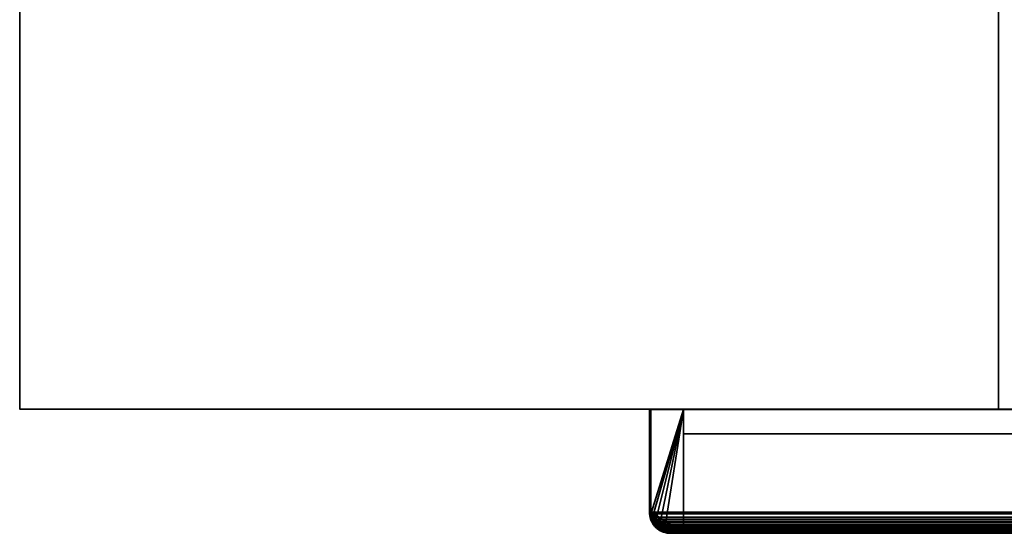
# Model space of a CAD drawing. Header units: millimetres. Extents: x -490 to 6690, y -115 to 132.
# Tile 816 of 1031: x 5310 to 5461, y -25 to 53. Entities that reach past the tile are written whole.
import ezdxf

# ---------------------------------------------------------------- set-up
doc = ezdxf.new("R2010")
doc.units = ezdxf.units.MM
doc.layers.add('151', color=7, linetype='Continuous', true_color=0xffffff)

# ---------------------------------------------------------------- blocks, each defined once
blk = doc.blocks.new('UG_SURFACE_336')
at = {"layer": '151', "color": 14, "linetype": 'Continuous', "lineweight": 35}
for points in [[(5406.75, -22, 2100.25), (5406.75, -6.25, 2100.25), (5406.75, -6.25, -8), (5406.75, -22, -8)], [(5406.75, -22, -8), (5406.75, -6.25, -8), (5411.75, -6.25, -8), (5411.75, -25, -8)], [(5411.75, -6.25, 2095.25), (5406.75, -6.25, 2100.25), (5406.75, -22, 2100.25), (5406.78, -22.18, 2100.22)], [(5411.75, -6.25, 2095.25), (5411.75, -6.25, -8), (5406.75, -6.25, -8), (5406.75, -6.25, 2100.25)], [(5406.78, -22.18, 2100.22), (5406.9, -22.93, 2100.1), (5406.92, -22.97, 2100.08), (5411.75, -6.25, 2095.25)], [(5411.75, -6.25, 2095.25), (5406.92, -22.97, 2100.08), (5407.34, -23.78, 2099.66)], [(5407.34, -23.78, 2099.66), (5407.35, -23.8, 2099.65), (5407.99, -24.35, 2099.01), (5411.75, -6.25, 2095.25)], [(5407.99, -24.35, 2099.01), (5408.31, -24.63, 2098.69), (5408.81, -24.76, 2098.19), (5411.75, -6.25, 2095.25)], [(5408.81, -24.76, 2098.19), (5409.75, -25, 2097.25), (5411.75, -25, 2095.25), (5411.75, -6.25, 2095.25)], [(5411.75, -6.25, -8), (5411.75, -6.25, 2095.25), (5411.75, -25, 2095.25), (5411.75, -25, -8)], [(5406.75, -22, -8), (5406.79, -22.18, -8), (5406.78, -22.18, 2100.22)], [(5406.78, -22.18, 2100.22), (5406.75, -22, 2100.25), (5406.75, -22, -8)], [(5411.75, -25, -8), (5406.79, -22.18, -8), (5406.75, -22, -8)], [(5406.9, -22.93, 2100.1), (5406.78, -22.18, 2100.22), (5406.79, -22.18, -8)], [(5406.79, -22.18, -8), (5406.94, -22.97, -8), (5406.92, -22.97, 2100.08)], [(5406.92, -22.97, 2100.08), (5406.9, -22.93, 2100.1), (5406.79, -22.18, -8)], [(5411.75, -25, -8), (5406.94, -22.97, -8), (5406.79, -22.18, -8)], [(5407.34, -23.78, 2099.66), (5406.92, -22.97, 2100.08), (5406.94, -22.97, -8)], [(5406.94, -22.97, -8), (5406.98, -23.15, -8), (5407.34, -23.78, 2099.66)], [(5407.38, -23.75, -8), (5406.98, -23.15, -8), (5406.94, -22.97, -8), (5411.75, -25, -8)], [(5406.98, -23.15, -8), (5407.38, -23.75, -8), (5407.34, -23.78, 2099.66)], [(5407.35, -23.8, 2099.65), (5407.34, -23.78, 2099.66), (5407.38, -23.75, -8)], [(5407.99, -24.35, 2099.01), (5407.35, -23.8, 2099.65), (5407.38, -23.75, -8)], [(5407.38, -23.75, -8), (5407.63, -24.12, -8), (5407.99, -24.35, 2099.01)], [(5408, -24.37, -8), (5407.63, -24.12, -8), (5407.38, -23.75, -8), (5411.75, -25, -8)], [(5407.63, -24.12, -8), (5408, -24.37, -8), (5407.99, -24.35, 2099.01)], [(5408.31, -24.63, 2098.69), (5407.99, -24.35, 2099.01), (5408, -24.37, -8)], [(5408, -24.37, -8), (5408.6, -24.77, -8), (5408.81, -24.76, 2098.19)], [(5408.81, -24.76, 2098.19), (5408.31, -24.63, 2098.69), (5408, -24.37, -8)], [(5408, -24.37, -8), (5411.75, -25, -8), (5409.75, -25, -8), (5408.8, -24.81, -8)], [(5408.8, -24.81, -8), (5408.6, -24.77, -8), (5408, -24.37, -8)], [(5408.6, -24.77, -8), (5408.8, -24.81, -8), (5408.81, -24.76, 2098.19)], [(5409.75, -25, 2097.25), (5408.81, -24.76, 2098.19), (5408.8, -24.81, -8)], [(5408.8, -24.81, -8), (5409.75, -25, -8), (5409.75, -25, 2097.25)], [(5409.75, -25, 2097.25), (5409.75, -25, -8), (5411.75, -25, -8), (5411.75, -25, 2095.25)]]:
    blk.add_3dface(points, dxfattribs=at)
blk = doc.blocks.new('UG_SURFACE_337')
at = {"layer": '151', "color": 41, "linetype": 'Continuous', "lineweight": 35}
for points in [[(5411.75, -10, -8), (5481.75, -10, -8), (5481.75, -25, -8), (5411.75, -25, -8)], [(5411.75, -25, 2095.25), (5411.75, -10, 2095.25), (5411.75, -10, -8), (5411.75, -25, -8)], [(5481.75, -10, 2025.25), (5481.75, -10, -8), (5411.75, -10, -8), (5411.75, -10, 2095.25)], [(5411.75, -10, 2095.25), (5411.75, -25, 2095.25), (5481.75, -25, 2025.25), (5481.75, -10, 2025.25)], [(5481.75, -10, 2025.25), (5481.75, -25, 2025.25), (5481.75, -25, -8), (5481.75, -10, -8)], [(5411.75, -25, 2095.25), (5411.75, -25, -8), (5481.75, -25, -8), (5481.75, -25, 2025.25)]]:
    blk.add_3dface(points, dxfattribs=at)
blk = doc.blocks.new('UG_SURFACE_338')
at = {"layer": '151', "color": 7, "linetype": 'Continuous', "lineweight": 35}
for points in [[(5486.75, -22, -8), (5486.75, 16, -8), (5487, 16, -8), (5487, -22, -8)], [(5486.75, 16, -8), (5486.75, -22, -8), (5486.75, -22, 2020.25), (5486.75, 16, 2020.25)], [(5486.75, 16, 2020.25), (5487, 16, 2020), (5487, 16, -8), (5486.75, 16, -8)], [(5487, -22, 2020), (5487, 16, 2020), (5486.75, 16, 2020.25), (5486.75, -22, 2020.25)], [(5487, 16, 2020), (5487, -22, 2020), (5487, -22, -8), (5487, 16, -8)], [(5406.5, -22, 2100.5), (5406.5, -6.25, 2100.5), (5406.5, -6.25, -8), (5406.5, -22, -8)], [(5406.75, -22, 2100.25), (5406.75, -6.25, 2100.25), (5406.5, -6.25, 2100.5), (5406.5, -22, 2100.5)], [(5406.75, -6.25, -8), (5406.75, -22, -8), (5406.5, -22, -8), (5406.5, -6.25, -8)], [(5406.5, -6.25, 2100.5), (5406.75, -6.25, 2100.25), (5406.75, -6.25, -8), (5406.5, -6.25, -8)], [(5406.75, -22, -8), (5406.75, -6.25, -8), (5406.75, -6.25, 2100.25), (5406.75, -22, 2100.25)], [(5406.5, -22, -8), (5406.69, -22.98, -8), (5406.66, -23.01, 2100.34)], [(5406.66, -23.01, 2100.34), (5406.5, -22, 2100.5), (5406.5, -22, -8)], [(5406.75, -22, -8), (5406.94, -22.9, -8), (5406.69, -22.98, -8), (5406.5, -22, -8)], [(5406.5, -22, 2100.5), (5406.66, -23.01, 2100.34), (5406.85, -22.79, 2100.15), (5406.75, -22, 2100.25)], [(5406.75, -22, -8), (5406.75, -22, 2100.25), (5406.85, -22.79, 2100.15)], [(5406.85, -22.79, 2100.15), (5406.94, -22.9, -8), (5406.75, -22, -8)], [(5486.52, -23.09, 2020.48), (5486.72, -22.16, -8), (5486.55, -23.03, -8)], [(5486.72, -22.16, -8), (5486.52, -23.09, 2020.48), (5486.7, -22.57, 2020.3)], [(5486.74, -23.17, 2020.26), (5486.89, -22.85, 2020.11), (5486.7, -22.57, 2020.3), (5486.52, -23.09, 2020.48)], [(5486.55, -23.03, -8), (5486.72, -22.16, -8), (5486.97, -22.18, -8), (5486.79, -23.11, -8)], [(5486.7, -22.57, 2020.3), (5486.75, -22, -8), (5486.72, -22.16, -8)], [(5486.7, -22.57, 2020.3), (5486.75, -22, 2020.25), (5486.75, -22, -8)], [(5486.75, -22, 2020.25), (5486.7, -22.57, 2020.3), (5486.89, -22.85, 2020.11), (5487, -22, 2020)], [(5486.72, -22.16, -8), (5486.75, -22, -8), (5487, -22, -8), (5486.97, -22.18, -8)], [(5486.77, -23.2, -8), (5486.78, -23.19, -8), (5487, -22, 2020)], [(5487, -22, 2020), (5486.89, -22.85, 2020.11), (5486.77, -23.2, -8)], [(5487, -22, 2020), (5486.78, -23.19, -8), (5486.79, -23.11, -8)], [(5487, -22, 2020), (5486.79, -23.11, -8), (5486.97, -22.18, -8)], [(5486.97, -22.18, -8), (5487, -22, -8), (5487, -22, 2020)], [(5406.98, -23.09, 2100.02), (5406.85, -22.79, 2100.15), (5406.66, -23.01, 2100.34), (5406.75, -23.18, 2100.25)], [(5406.75, -23.18, 2100.25), (5406.66, -23.01, 2100.34), (5406.69, -22.98, -8)], [(5406.74, -23.19, -8), (5406.69, -22.98, -8), (5406.94, -22.9, -8), (5406.98, -23.1, -8)], [(5406.69, -22.98, -8), (5406.74, -23.19, -8), (5406.75, -23.18, 2100.25)], [(5406.98, -23.1, -8), (5406.99, -23.18, -8), (5406.74, -23.24, -8), (5406.74, -23.19, -8)], [(5407.15, -23.95, 2099.85), (5406.75, -23.18, 2100.25), (5406.74, -23.19, -8)], [(5406.99, -23.18, -8), (5407.35, -23.7, -8), (5407.15, -23.84, -8), (5406.74, -23.24, -8)], [(5406.74, -23.19, -8), (5406.74, -23.24, -8), (5407.48, -24.23, 2099.52)], [(5407.48, -24.23, 2099.52), (5407.15, -23.95, 2099.85), (5406.74, -23.19, -8)], [(5407.48, -24.23, 2099.52), (5406.74, -23.24, -8), (5407.15, -23.84, -8)], [(5406.75, -23.18, 2100.25), (5407.15, -23.95, 2099.85), (5407.14, -23.47, 2099.86), (5406.98, -23.09, 2100.02)], [(5406.94, -22.9, -8), (5406.85, -22.79, 2100.15), (5406.98, -23.09, 2100.02)], [(5406.98, -23.09, 2100.02), (5406.98, -23.1, -8), (5406.94, -22.9, -8)], [(5406.99, -23.18, -8), (5406.98, -23.09, 2100.02), (5407.14, -23.47, 2099.86)], [(5406.99, -23.18, -8), (5406.98, -23.1, -8), (5406.98, -23.09, 2100.02)], [(5407.14, -23.47, 2099.86), (5407.35, -23.7, -8), (5406.99, -23.18, -8)], [(5407.64, -24.1, 2099.36), (5407.14, -23.47, 2099.86), (5407.15, -23.95, 2099.85), (5407.48, -24.23, 2099.52)], [(5407.35, -23.7, -8), (5407.14, -23.47, 2099.86), (5407.64, -24.1, 2099.36)], [(5407.45, -24.3, -8), (5407.15, -23.84, -8), (5407.35, -23.7, -8), (5407.63, -24.12, -8)], [(5407.15, -23.84, -8), (5407.45, -24.3, -8), (5407.48, -24.23, 2099.52)], [(5407.64, -24.1, 2099.36), (5407.63, -24.12, -8), (5407.35, -23.7, -8)], [(5407.63, -24.12, -8), (5407.95, -24.33, -8), (5407.8, -24.53, -8), (5407.45, -24.3, -8)], [(5407.48, -24.23, 2099.52), (5407.73, -24.22, 2099.27), (5407.64, -24.1, 2099.36)], [(5407.63, -24.12, -8), (5407.64, -24.1, 2099.36), (5407.73, -24.22, 2099.27)], [(5407.73, -24.22, 2099.27), (5407.95, -24.33, -8), (5407.63, -24.12, -8)], [(5485.11, -24.67, 2021.89), (5485.86, -24.1, 2021.14), (5485.87, -24.12, -8)], [(5485.86, -24.1, 2021.14), (5485.11, -24.67, 2021.89), (5485.35, -24.83, 2021.65), (5486.01, -24.22, 2020.99)], [(5485.11, -24.67, 2021.89), (5485.87, -24.12, -8), (5485.45, -24.4, -8)], [(5486.05, -24.3, -8), (5485.59, -24.6, -8), (5485.45, -24.4, -8), (5485.87, -24.12, -8)], [(5486.08, -23.8, -8), (5485.86, -24.1, 2021.14), (5485.96, -24.03, 2021.04)], [(5486.08, -23.8, -8), (5485.87, -24.12, -8), (5485.86, -24.1, 2021.14)], [(5486.01, -24.22, 2020.99), (5485.96, -24.03, 2021.04), (5485.86, -24.1, 2021.14)], [(5485.87, -24.12, -8), (5486.08, -23.8, -8), (5486.28, -23.95, -8), (5486.05, -24.3, -8)], [(5485.96, -24.03, 2021.04), (5486.54, -23.1, -8), (5486.08, -23.8, -8)], [(5485.96, -24.03, 2021.04), (5486.45, -23.3, 2020.55), (5486.54, -23.1, -8)], [(5486.45, -23.3, 2020.55), (5485.96, -24.03, 2021.04), (5486.01, -24.22, 2020.99), (5486.45, -23.81, 2020.55)], [(5486.45, -23.81, 2020.55), (5486.01, -24.22, 2020.99), (5486.05, -24.3, -8)], [(5486.05, -24.3, -8), (5486.28, -23.95, -8), (5486.74, -23.17, 2020.26)], [(5486.74, -23.17, 2020.26), (5486.45, -23.81, 2020.55), (5486.05, -24.3, -8)], [(5486.77, -23.2, -8), (5486.28, -23.95, -8), (5486.08, -23.8, -8), (5486.54, -23.1, -8)], [(5486.28, -23.95, -8), (5486.77, -23.2, -8), (5486.74, -23.17, 2020.26)], [(5486.45, -23.3, 2020.55), (5486.52, -23.09, 2020.48), (5486.54, -23.1, -8)], [(5486.52, -23.09, 2020.48), (5486.45, -23.3, 2020.55), (5486.74, -23.17, 2020.26)], [(5486.45, -23.81, 2020.55), (5486.74, -23.17, 2020.26), (5486.45, -23.3, 2020.55)], [(5486.55, -23.03, -8), (5486.54, -23.1, -8), (5486.52, -23.09, 2020.48)], [(5486.54, -23.1, -8), (5486.54, -23.1, -8), (5486.52, -23.09, 2020.48)], [(5486.54, -23.1, -8), (5486.55, -23.03, -8), (5486.79, -23.11, -8), (5486.78, -23.19, -8)], [(5486.54, -23.1, -8), (5486.78, -23.19, -8), (5486.77, -23.2, -8)], [(5486.54, -23.1, -8), (5486.54, -23.1, -8), (5486.77, -23.2, -8)], [(5486.89, -22.85, 2020.11), (5486.74, -23.17, 2020.26), (5486.77, -23.2, -8)], [(5408.19, -24.85, 2098.81), (5407.48, -24.23, 2099.52), (5407.45, -24.3, -8)], [(5407.45, -24.3, -8), (5407.8, -24.53, -8), (5408.56, -24.95, 2098.44)], [(5408.56, -24.95, 2098.44), (5408.19, -24.85, 2098.81), (5407.45, -24.3, -8)], [(5408.65, -24.77, 2098.35), (5407.73, -24.22, 2099.27), (5407.48, -24.23, 2099.52), (5408.19, -24.85, 2098.81)], [(5407.95, -24.33, -8), (5407.73, -24.22, 2099.27), (5408.65, -24.77, 2098.35)], [(5408.56, -25.02, -8), (5407.8, -24.53, -8), (5407.95, -24.33, -8), (5408.65, -24.79, -8)], [(5407.8, -24.53, -8), (5408.56, -25.02, -8), (5408.56, -24.95, 2098.44)], [(5408.65, -24.77, 2098.35), (5408.65, -24.79, -8), (5407.95, -24.33, -8)], [(5408.19, -24.85, 2098.81), (5408.56, -24.95, 2098.44), (5408.65, -24.77, 2098.35)], [(5408.56, -24.95, 2098.44), (5408.74, -24.83, 2098.26), (5408.65, -24.77, 2098.35)], [(5408.65, -24.79, -8), (5408.65, -24.79, -8), (5408.56, -25.03, -8), (5408.56, -25.02, -8)], [(5408.65, -24.79, -8), (5408.72, -24.8, -8), (5408.64, -25.04, -8), (5408.56, -25.03, -8)], [(5409.75, -25, 2097.25), (5408.74, -24.83, 2098.26), (5408.56, -24.95, 2098.44), (5409.75, -25.25, 2097.25)], [(5408.56, -24.95, 2098.44), (5408.56, -25.02, -8), (5408.56, -25.03, -8)], [(5409.75, -25.25, 2097.25), (5408.56, -24.95, 2098.44), (5408.56, -25.03, -8)], [(5408.56, -25.03, -8), (5408.64, -25.04, -8), (5409.75, -25.25, 2097.25)], [(5408.72, -24.8, -8), (5409.59, -24.97, -8), (5409.57, -25.22, -8), (5408.64, -25.04, -8)], [(5409.75, -25.25, 2097.25), (5408.64, -25.04, -8), (5409.57, -25.22, -8)], [(5408.65, -24.79, -8), (5408.65, -24.77, 2098.35), (5408.74, -24.83, 2098.26)], [(5408.65, -24.79, -8), (5408.65, -24.79, -8), (5408.65, -24.77, 2098.35)], [(5408.74, -24.83, 2098.26), (5408.72, -24.8, -8), (5408.65, -24.79, -8)], [(5409.59, -24.97, -8), (5408.72, -24.8, -8), (5408.74, -24.83, 2098.26)], [(5409.59, -24.97, -8), (5408.74, -24.83, 2098.26), (5409.75, -25, 2097.25)], [(5409.59, -24.97, -8), (5409.75, -25, -8), (5409.75, -25.25, -8), (5409.57, -25.22, -8)], [(5409.57, -25.22, -8), (5409.75, -25.25, -8), (5409.75, -25.25, 2097.25)], [(5409.75, -25, 2097.25), (5409.75, -25, -8), (5409.59, -24.97, -8)], [(5409.75, -25, -8), (5483.75, -25, -8), (5483.75, -25.25, -8), (5409.75, -25.25, -8)], [(5409.75, -25, 2097.25), (5483.75, -25, 2023.25), (5483.75, -25, -8), (5409.75, -25, -8)], [(5409.75, -25.25, 2097.25), (5483.75, -25.25, 2023.25), (5483.75, -25, 2023.25), (5409.75, -25, 2097.25)], [(5409.75, -25.25, 2097.25), (5409.75, -25.25, -8), (5483.75, -25.25, -8), (5483.75, -25.25, 2023.25)], [(5484.65, -24.81, -8), (5483.75, -25, 2023.25), (5484.85, -24.74, 2022.15)], [(5484.85, -24.74, 2022.15), (5483.75, -25, 2023.25), (5483.75, -25.25, 2023.25), (5484.94, -24.94, 2022.06)], [(5483.75, -25, -8), (5484.65, -24.81, -8), (5484.73, -25.06, -8), (5483.75, -25.25, -8)], [(5484.65, -24.81, -8), (5483.75, -25, -8), (5483.75, -25, 2023.25)], [(5483.75, -25.25, -8), (5484.73, -25.06, -8), (5484.94, -24.94, 2022.06)], [(5484.94, -24.94, 2022.06), (5483.75, -25.25, 2023.25), (5483.75, -25.25, -8)], [(5484.85, -24.74, 2022.15), (5484.85, -24.77, -8), (5484.65, -24.81, -8)], [(5484.94, -25.01, -8), (5484.73, -25.06, -8), (5484.65, -24.81, -8), (5484.85, -24.77, -8)], [(5484.73, -25.06, -8), (5484.94, -25.01, -8), (5484.94, -24.94, 2022.06)], [(5485.45, -24.4, -8), (5484.85, -24.74, 2022.15), (5485.11, -24.67, 2021.89)], [(5485.45, -24.4, -8), (5484.93, -24.76, -8), (5484.85, -24.74, 2022.15)], [(5484.94, -24.94, 2022.06), (5485.35, -24.83, 2021.65), (5485.11, -24.67, 2021.89), (5484.85, -24.74, 2022.15)], [(5484.93, -24.76, -8), (5484.85, -24.77, -8), (5484.85, -24.74, 2022.15)], [(5484.85, -24.77, -8), (5484.93, -24.76, -8), (5484.99, -25.01, -8), (5484.94, -25.01, -8)], [(5484.93, -24.76, -8), (5485.45, -24.4, -8), (5485.59, -24.6, -8), (5484.99, -25.01, -8)], [(5484.94, -25.01, -8), (5484.99, -25.01, -8), (5486.01, -24.22, 2020.99)], [(5486.01, -24.22, 2020.99), (5485.35, -24.83, 2021.65), (5484.94, -25.01, -8)], [(5485.35, -24.83, 2021.65), (5484.94, -24.94, 2022.06), (5484.94, -25.01, -8)], [(5484.99, -25.01, -8), (5485.59, -24.6, -8), (5486.01, -24.22, 2020.99)], [(5485.59, -24.6, -8), (5486.05, -24.3, -8), (5486.01, -24.22, 2020.99)]]:
    blk.add_3dface(points, dxfattribs=at)
blk = doc.blocks.new('UG_SURFACE_340')
at = {"layer": '151', "color": 41, "linetype": 'Continuous', "lineweight": 35}
for points in [[(6588.25, -25, 2095.25), (6588.25, -10, 2095.25), (5411.75, -10, 2095.25), (5411.75, -25, 2095.25)], [(5481.75, -10, 2025.25), (5481.75, -25, 2025.25), (5411.75, -25, 2095.25), (5411.75, -10, 2095.25)], [(6588.25, -10, 2095.25), (6518.25, -10, 2025.25), (5481.75, -10, 2025.25), (5411.75, -10, 2095.25)], [(6518.25, -25, 2025.25), (6588.25, -25, 2095.25), (5411.75, -25, 2095.25), (5481.75, -25, 2025.25)]]:
    blk.add_3dface(points, dxfattribs=at)
blk = doc.blocks.new('UG_SURFACE_341')
at = {"layer": '151', "color": 14, "linetype": 'Continuous', "lineweight": 35}
for points in [[(6593.25, -6.25, 2100.25), (6588.25, -6.25, 2095.25), (5411.75, -6.25, 2095.25), (5406.75, -6.25, 2100.25)], [(5406.75, -22, 2100.25), (5406.75, -6.25, 2100.25), (5411.75, -6.25, 2095.25), (5411.75, -25, 2095.25)], [(6593.25, -22, 2100.25), (6593.25, -6.25, 2100.25), (5406.75, -6.25, 2100.25), (5406.75, -22, 2100.25)], [(5411.75, -6.25, 2095.25), (6588.25, -6.25, 2095.25), (6588.25, -25, 2095.25), (5411.75, -25, 2095.25)], [(5411.75, -25, 2095.25), (5406.78, -22.23, 2100.22), (5406.75, -22, 2100.25)], [(6593.25, -22, 2100.25), (5406.75, -22, 2100.25), (5406.78, -22.23, 2100.22)], [(5406.78, -22.23, 2100.22), (6593.23, -22.24, 2100.23), (6593.25, -22, 2100.25)], [(5406.78, -22.23, 2100.22), (5407.43, -23.84, 2099.57), (5407.14, -23.47, 2099.86), (5406.97, -23.07, 2100.03)], [(5406.78, -22.23, 2100.22), (5408.1, -24.44, 2098.9), (5407.73, -24.22, 2099.27), (5407.43, -23.84, 2099.57)], [(5406.78, -22.23, 2100.22), (5411.75, -25, 2095.25), (5409.75, -25, 2097.25), (5408.89, -24.85, 2098.11)], [(5408.89, -24.85, 2098.11), (5408.74, -24.83, 2098.26), (5408.1, -24.44, 2098.9), (5406.78, -22.23, 2100.22)], [(5406.97, -23.07, 2100.03), (5406.85, -22.79, 2100.15), (5406.78, -22.23, 2100.22)], [(6593.19, -22.57, 2100.2), (5406.78, -22.23, 2100.22), (5406.85, -22.79, 2100.15)], [(6593.19, -22.57, 2100.2), (6593.23, -22.24, 2100.23), (5406.78, -22.23, 2100.22)], [(6593.19, -22.57, 2100.2), (5406.85, -22.79, 2100.15), (5406.97, -23.07, 2100.03)], [(5406.97, -23.07, 2100.03), (6593.03, -23.07, 2100.03), (6593.19, -22.57, 2100.2)], [(6593.03, -23.07, 2100.03), (5406.97, -23.07, 2100.03), (5407.14, -23.47, 2099.86)], [(6592.95, -23.3, 2099.95), (6593.03, -23.07, 2100.03), (5407.14, -23.47, 2099.86)], [(6592.95, -23.3, 2099.95), (5407.14, -23.47, 2099.86), (5407.43, -23.84, 2099.57)], [(5407.43, -23.84, 2099.57), (6592.58, -23.85, 2099.58), (6592.95, -23.3, 2099.95)], [(6592.46, -24.03, 2099.46), (5407.43, -23.84, 2099.57), (5407.73, -24.22, 2099.27)], [(6592.46, -24.03, 2099.46), (6592.58, -23.85, 2099.58), (5407.43, -23.84, 2099.57)], [(6592.46, -24.03, 2099.46), (5407.73, -24.22, 2099.27), (5408.1, -24.44, 2098.9)], [(5408.1, -24.44, 2098.9), (6591.9, -24.45, 2098.9), (6592.46, -24.03, 2099.46)], [(6591.9, -24.45, 2098.9), (5408.1, -24.44, 2098.9), (5408.74, -24.83, 2098.26)], [(6591.61, -24.67, 2098.61), (6591.9, -24.45, 2098.9), (5408.74, -24.83, 2098.26)], [(6591.61, -24.67, 2098.61), (5408.74, -24.83, 2098.26), (5408.89, -24.85, 2098.11)], [(5408.89, -24.85, 2098.11), (6591.11, -24.79, 2098.11), (6591.61, -24.67, 2098.61)], [(6591.11, -24.79, 2098.11), (5408.89, -24.85, 2098.11), (5409.75, -25, 2097.25)], [(5409.75, -25, 2097.25), (6590.25, -25, 2097.25), (6591.11, -24.79, 2098.11)], [(6588.25, -25, 2095.25), (6590.25, -25, 2097.25), (5409.75, -25, 2097.25), (5411.75, -25, 2095.25)]]:
    blk.add_3dface(points, dxfattribs=at)
blk = doc.blocks.new('UG_SURFACE_343')
at = {"layer": '151', "color": 7, "linetype": 'Continuous', "lineweight": 35}
for points in [[(5406.5, -22, 2100.5), (5406.5, -6.25, 2100.5), (5406.75, -6.25, 2100.25), (5406.75, -22, 2100.25)], [(6593.5, -22, 2100.5), (6593.5, -6.25, 2100.5), (5406.5, -6.25, 2100.5), (5406.5, -22, 2100.5)], [(6593.25, -6.25, 2100.25), (5406.75, -6.25, 2100.25), (5406.5, -6.25, 2100.5), (6593.5, -6.25, 2100.5)], [(5406.75, -22, 2100.25), (5406.75, -6.25, 2100.25), (6593.25, -6.25, 2100.25), (6593.25, -22, 2100.25)], [(5406.53, -22.25, 2100.47), (5406.5, -22, 2100.5), (5406.75, -22, 2100.25)], [(6593.5, -22, 2100.5), (5406.5, -22, 2100.5), (5406.53, -22.25, 2100.47)], [(5406.75, -22, 2100.25), (5406.85, -22.79, 2100.15), (5406.61, -22.85, 2100.39), (5406.53, -22.25, 2100.47)], [(5406.53, -22.25, 2100.47), (6593.48, -22.26, 2100.48), (6593.5, -22, 2100.5)], [(6593.44, -22.62, 2100.44), (5406.53, -22.25, 2100.47), (5406.61, -22.85, 2100.39)], [(6593.44, -22.62, 2100.44), (6593.48, -22.26, 2100.48), (5406.53, -22.25, 2100.47)], [(6593.44, -22.62, 2100.44), (5406.61, -22.85, 2100.39), (5406.74, -23.16, 2100.26)], [(5406.74, -23.16, 2100.26), (6593.26, -23.16, 2100.26), (6593.44, -22.62, 2100.44)], [(5406.75, -22, 2100.25), (6593.25, -22, 2100.25), (6593.19, -22.57, 2100.2)], [(5406.85, -22.79, 2100.15), (5406.75, -22, 2100.25), (6593.19, -22.57, 2100.2)], [(5406.98, -23.08, 2100.02), (5406.85, -22.79, 2100.15), (6593.19, -22.57, 2100.2)], [(6593.19, -22.57, 2100.2), (6593.02, -23.09, 2100.02), (5406.98, -23.08, 2100.02)], [(5406.74, -23.16, 2100.26), (5406.61, -22.85, 2100.39), (5406.85, -22.79, 2100.15), (5406.98, -23.08, 2100.02)], [(5406.98, -23.08, 2100.02), (5407.14, -23.47, 2099.86), (5406.92, -23.6, 2100.08), (5406.74, -23.16, 2100.26)], [(6593.26, -23.16, 2100.26), (5406.74, -23.16, 2100.26), (5406.92, -23.6, 2100.08)], [(6593.18, -23.41, 2100.18), (6593.26, -23.16, 2100.26), (5406.92, -23.6, 2100.08)], [(6593.18, -23.41, 2100.18), (5406.92, -23.6, 2100.08), (5407.23, -23.99, 2099.77)], [(5407.23, -23.99, 2099.77), (5406.92, -23.6, 2100.08), (5407.14, -23.47, 2099.86)], [(5407.14, -23.47, 2099.86), (5406.98, -23.08, 2100.02), (6593.02, -23.09, 2100.02)], [(5407.14, -23.47, 2099.86), (6593.02, -23.09, 2100.02), (6592.95, -23.3, 2099.95)], [(6592.95, -23.3, 2099.95), (6592.46, -24.03, 2099.46), (5407.14, -23.47, 2099.86)], [(5407.14, -23.47, 2099.86), (6592.46, -24.03, 2099.46), (6592.37, -24.1, 2099.37)], [(6592.37, -24.1, 2099.37), (5407.64, -24.1, 2099.36), (5407.14, -23.47, 2099.86)], [(5407.56, -24.4, 2099.44), (5407.23, -23.99, 2099.77), (5407.14, -23.47, 2099.86), (5407.64, -24.1, 2099.36)], [(5407.23, -23.99, 2099.77), (6592.77, -24.01, 2099.77), (6593.18, -23.41, 2100.18)], [(6592.64, -24.2, 2099.64), (5407.23, -23.99, 2099.77), (5407.56, -24.4, 2099.44)], [(6592.64, -24.2, 2099.64), (6592.77, -24.01, 2099.77), (5407.23, -23.99, 2099.77)], [(5407.64, -24.1, 2099.36), (5407.73, -24.22, 2099.27), (5407.56, -24.4, 2099.44)], [(5407.64, -24.1, 2099.36), (6592.37, -24.1, 2099.37), (6591.61, -24.67, 2098.61)], [(5407.73, -24.22, 2099.27), (5407.64, -24.1, 2099.36), (6591.61, -24.67, 2098.61)], [(6592.64, -24.2, 2099.64), (5407.56, -24.4, 2099.44), (5407.96, -24.64, 2099.04)], [(5407.96, -24.64, 2099.04), (5407.56, -24.4, 2099.44), (5407.73, -24.22, 2099.27)], [(5407.73, -24.22, 2099.27), (6591.61, -24.67, 2098.61), (6591.35, -24.74, 2098.35)], [(6591.35, -24.74, 2098.35), (5408.65, -24.77, 2098.35), (5407.73, -24.22, 2099.27)], [(5407.73, -24.22, 2099.27), (5408.65, -24.77, 2098.35), (5408.66, -25.06, 2098.34), (5407.96, -24.64, 2099.04)], [(5407.96, -24.64, 2099.04), (6592.04, -24.66, 2099.04), (6592.64, -24.2, 2099.64)], [(6592.04, -24.66, 2099.04), (5407.96, -24.64, 2099.04), (5408.66, -25.06, 2098.34)], [(5408.74, -24.83, 2098.26), (5408.65, -24.77, 2098.35), (6591.35, -24.74, 2098.35)], [(5408.65, -24.77, 2098.35), (5408.74, -24.83, 2098.26), (5408.66, -25.06, 2098.34)], [(6591.72, -24.9, 2098.72), (6592.04, -24.66, 2099.04), (5408.66, -25.06, 2098.34)], [(5408.81, -25.09, 2098.19), (5408.66, -25.06, 2098.34), (5408.74, -24.83, 2098.26)], [(6591.72, -24.9, 2098.72), (5408.66, -25.06, 2098.34), (5408.81, -25.09, 2098.19)], [(5409.75, -25, 2097.25), (5408.74, -24.83, 2098.26), (6591.35, -24.74, 2098.35)], [(5408.74, -24.83, 2098.26), (5409.75, -25, 2097.25), (5409.75, -25.25, 2097.25), (5408.81, -25.09, 2098.19)], [(5408.81, -25.09, 2098.19), (6591.18, -25.03, 2098.18), (6591.72, -24.9, 2098.72)], [(6591.18, -25.03, 2098.18), (5408.81, -25.09, 2098.19), (5409.75, -25.25, 2097.25)], [(6591.35, -24.74, 2098.35), (6590.25, -25, 2097.25), (5409.75, -25, 2097.25)], [(6516.25, -25, 2023.25), (5483.75, -25, 2023.25), (5409.75, -25, 2097.25), (6590.25, -25, 2097.25)], [(5409.75, -25, 2097.25), (5483.75, -25, 2023.25), (5483.75, -25.25, 2023.25), (5409.75, -25.25, 2097.25)], [(5409.75, -25.25, 2097.25), (6590.25, -25.25, 2097.25), (6591.18, -25.03, 2098.18)], [(6516.25, -25.25, 2023.25), (6590.25, -25.25, 2097.25), (5409.75, -25.25, 2097.25), (5483.75, -25.25, 2023.25)]]:
    blk.add_3dface(points, dxfattribs=at)
blk = doc.blocks.new('UG_SURFACE_390')
at = {"layer": '151', "color": 252, "linetype": 'Continuous', "lineweight": 35}
for points in [[(5310, -6.2, -8), (5310, 113.2, -8), (5460, 113.2, -8), (5460, -6.2, -8)], [(5310, -6.2, 2202), (5310, 113.2, 2202), (5310, 113.2, -8), (5310, -6.2, -8)], [(6690, -6.2, 2202), (6690, 113.2, 2202), (5310, 113.2, 2202), (5310, -6.2, 2202)], [(5460, -6.2, 2052), (5460, 113.2, 2052), (6540, 113.2, 2052), (6540, -6.2, 2052)], [(5460, -6.2, -8), (5460, 113.2, -8), (5460, 113.2, 2052), (5460, -6.2, 2052)], [(6690, -6.2, 2202), (5310, -6.2, 2202), (5460, -6.2, 2052), (6540, -6.2, 2052)], [(5310, -6.2, 2202), (5310, -6.2, -8), (5460, -6.2, -8), (5460, -6.2, 2052)]]:
    blk.add_3dface(points, dxfattribs=at)

msp = doc.modelspace()

# ---------------------------------------------------------------- linework, layer by layer
at = {"layer": '151', "color": 253, "linetype": 'Continuous', "lineweight": -3}
for p, q in [((5310, -6.2, 2202), (5310, 113.2, 2202)), ((5310, 113.2, -8), (5310, -6.2, -8)), ((5460, 113.2, -8), (5460, -6.2, -8)), ((5460, -6.2, 2052), (5460, 113.2, 2052)), ((5310, -6.2, 2202), (6690, -6.2, 2202)), ((5310, -6.2, -8), (5460, -6.2, -8)), ((5310, -6.2, -8), (5310, -6.2, 2202)), ((5406.5, -6.25, 2100.5), (5406.5, -22, 2100.5)), ((5406.5, -6.25, -8), (5406.75, -6.25, -8)), ((5406.5, -6.25, 2100.5), (5406.75, -6.25, 2100.25)), ((5406.5, -6.25, 2100.5), (5406.5, -6.25, -8)), ((5406.5, -22, -8), (5406.5, -6.25, -8)), ((6593.5, -6.25, 2100.5), (5406.5, -6.25, 2100.5)), ((5406.5, -22, 2100.5), (5406.5, -6.25, 2100.5)), ((5406.75, -6.25, 2100.25), (5406.5, -6.25, 2100.5)), ((5406.75, -22, 2100.25), (5406.75, -6.25, 2100.25)), ((5406.75, -22, -8), (5406.75, -6.25, -8)), ((5406.75, -6.25, 2100.25), (5411.75, -6.25, 2095.25)), ((6593.25, -6.25, 2100.25), (5406.75, -6.25, 2100.25)), ((5411.75, -6.25, 2095.25), (5406.75, -6.25, 2100.25)), ((5406.75, -6.25, -8), (5411.75, -6.25, -8)), ((5406.75, -22, -8), (5406.75, -6.25, -8)), ((5406.75, -6.25, 2100.25), (5406.75, -6.25, -8)), ((6593.25, -6.25, 2100.25), (5406.75, -6.25, 2100.25)), ((5406.75, -22, 2100.25), (5406.75, -6.25, 2100.25)), ((5406.75, -6.25, 2100.25), (5406.75, -6.25, -8)), ((5406.75, -6.25, 2100.25), (5406.75, -22, 2100.25)), ((5406.75, -22, 2100.25), (5406.75, -6.25, 2100.25)), ((5411.75, -6.25, 2095.25), (5411.75, -25, 2095.25)), ((6588.25, -6.25, 2095.25), (5411.75, -6.25, 2095.25)), ((5411.75, -6.25, -8), (5411.75, -25, -8)), ((5411.75, -6.25, 2095.25), (5411.75, -25, 2095.25)), ((5411.75, -6.25, 2095.25), (5411.75, -6.25, -8)), ((5460, -6.2, 2052), (5460, -6.2, -8)), ((6540, -6.2, 2052), (5460, -6.2, 2052)), ((5481.75, -10, 2025.25), (5411.75, -10, 2095.25)), ((5411.75, -10, 2095.25), (5411.75, -25, 2095.25)), ((5411.75, -10, -8), (5481.75, -10, -8)), ((5411.75, -25, -8), (5411.75, -10, -8)), ((5411.75, -25, 2095.25), (5411.75, -10, 2095.25)), ((5411.75, -10, 2095.25), (5411.75, -10, -8)), ((5411.75, -10, 2095.25), (5481.75, -10, 2025.25)), ((6588.25, -10, 2095.25), (5411.75, -10, 2095.25)), ((5406.5, -22, 2100.5), (5406.5, -22, -8)), ((6593.5, -22, 2100.5), (5406.5, -22, 2100.5)), ((6593.25, -22, 2100.25), (5406.75, -22, 2100.25)), ((5406.75, -22, 2100.25), (5406.75, -22, -8)), ((6590.25, -25, 2097.25), (5409.75, -25, 2097.25)), ((5411.75, -25, -8), (5409.75, -25, -8)), ((5483.75, -25, -8), (5409.75, -25, -8)), ((5411.75, -25, 2095.25), (5409.75, -25, 2097.25)), ((5409.75, -25, 2097.25), (5409.75, -25, -8)), ((5483.75, -25, 2023.25), (5409.75, -25, 2097.25)), ((5409.75, -25, 2097.25), (5483.75, -25, 2023.25)), ((5409.75, -25, 2097.25), (5409.75, -25, -8)), ((5409.75, -25, 2097.25), (5411.75, -25, 2095.25)), ((6590.25, -25, 2097.25), (5409.75, -25, 2097.25)), ((6590.25, -25.25, 2097.25), (5409.75, -25.25, 2097.25)), ((5409.75, -25.25, 2097.25), (5483.75, -25.25, 2023.25)), ((5409.75, -25.25, 2097.25), (5409.75, -25.25, -8)), ((5483.75, -25.25, -8), (5409.75, -25.25, -8)), ((5483.75, -25.25, 2023.25), (5409.75, -25.25, 2097.25)), ((5481.75, -25, -8), (5411.75, -25, -8)), ((6588.25, -25, 2095.25), (5411.75, -25, 2095.25)), ((5481.75, -25, 2025.25), (5411.75, -25, 2095.25)), ((5411.75, -25, 2095.25), (5411.75, -25, -8)), ((5411.75, -25, 2095.25), (5411.75, -25, -8)), ((6588.25, -25, 2095.25), (5411.75, -25, 2095.25)), ((5411.75, -25, 2095.25), (5481.75, -25, 2025.25))]:
    msp.add_line(p, q, dxfattribs=at)
msp.add_arc((5409.75, -22, -8), 3, 180, 270, dxfattribs=at)
for points in [[(5406.5, -22, 2100.5), (5406.5, -25.25, 2100.5), (5409.75, -25.25, 2097.25)], [(5406.5, -22, -8), (5406.5, -25.25, -8), (5409.75, -25.25, -8)], [(5406.75, -22, 2100.25), (5406.75, -25, 2100.25), (5409.75, -25, 2097.25)]]:
    msp.add_rational_spline(points, [1, 0.707106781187, 1], degree=2, dxfattribs=at)
for points, knots in [([(5406.5, -22, 2100.5), (5406.5, -22.52, 2100.5), (5406.63, -23.03, 2100.37), (5407.05, -23.88, 2099.95), (5407.34, -24.22, 2099.66), (5408.28, -25.02, 2098.72), (5409.02, -25.25, 2097.98), (5409.75, -25.25, 2097.25)], [0, 0, 0, 0, 0.25, 0.25, 0.5, 0.5, 1, 1, 1, 1]), ([(5406.75, -22, 2100.25), (5406.75, -22.48, 2100.25), (5406.87, -22.95, 2100.13), (5407.26, -23.73, 2099.74), (5407.53, -24.05, 2099.47), (5408.4, -24.78, 2098.6), (5409.08, -25, 2097.92), (5409.75, -25, 2097.25)], [0, 0, 0, 0, 0.25, 0.25, 0.5, 0.5, 1, 1, 1, 1]), ([(5406.75, -22, -8), (5406.75, -22.79, -8), (5407.07, -23.57, -8), (5408.18, -24.68, -8), (5408.96, -25, -8), (5409.75, -25, -8)], [0, 0, 0, 0, 0.5, 0.5, 1, 1, 1, 1]), ([(5406.75, -22, 2100.25), (5406.75, -22.48, 2100.25), (5406.87, -22.95, 2100.13), (5407.26, -23.73, 2099.74), (5407.52, -24.05, 2099.48), (5408.4, -24.78, 2098.6), (5409.07, -25, 2097.93), (5409.75, -25, 2097.25)], [0, 0, 0, 0, 0.25, 0.25, 0.5, 0.5, 1, 1, 1, 1]), ([(5406.75, -22, 2100.25), (5406.75, -22.48, 2100.25), (5406.87, -22.95, 2100.13), (5407.26, -23.73, 2099.74), (5407.52, -24.05, 2099.48), (5408.4, -24.78, 2098.6), (5409.07, -25, 2097.93), (5409.75, -25, 2097.25)], [0, 0, 0, 0, 0.25, 0.25, 0.5, 0.5, 1, 1, 1, 1])]:
    msp.add_open_spline(points, degree=3, knots=knots, dxfattribs=at)
for points, degree in [([(5406.5, -22, -8), (5406.75, -22, -8)], 1), ([(6593.25, -22, 2100.25), (6197.75, -22, 2100.25), (5802.25, -22, 2100.25), (5406.75, -22, 2100.25)], 3), ([(5406.75, -22, 2100.25), (5406.75, -22, 1397.5), (5406.75, -22, 694.75), (5406.75, -22, -8)], 3), ([(5409.75, -25.25, -8), (5409.75, -25, -8)], 1)]:
    msp.add_open_spline(points, degree=degree, dxfattribs=at)

# ---------------------------------------------------------------- block references
for name in ['UG_SURFACE_390', 'UG_SURFACE_338', 'UG_SURFACE_343', 'UG_SURFACE_336', 'UG_SURFACE_341', 'UG_SURFACE_337', 'UG_SURFACE_340']:
    msp.add_blockref(name, (0, 0), dxfattribs=at)

doc.saveas('drawing.dxf')
